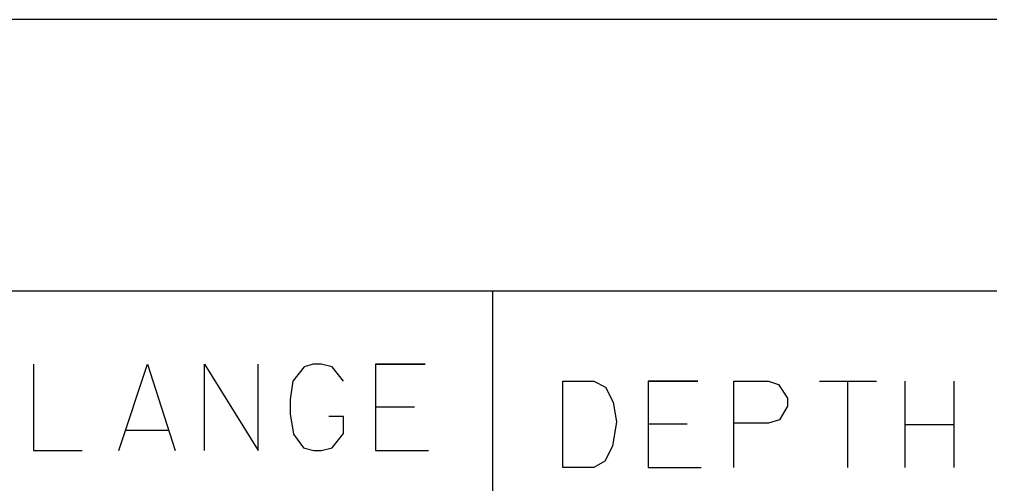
# Model space of a CAD drawing. Extents: x 635698 to 639877, y 296617 to 300175.
# Drawn here: x 639104.26 to 639138.03, y 299154.66 to 299170.8 of the extents above; entities that cross this region are included whole.
import ezdxf

# ---------------------------------------------------------------- set-up
doc = ezdxf.new("R2010")
doc.units = 0
doc.layers.add('1', color=7, linetype='Continuous')
doc.layers.add('3', color=7, linetype='Continuous')

msp = doc.modelspace()

# ---------------------------------------------------------------- linework, layer by layer
at = {"layer": '1'}
for p, q in [((639412.368, 299170.796), (638860.564, 299170.796)), ((639412.368, 299161.344), (639008.767, 299161.344)), ((639120.726, 299161.344), (639120.726, 299029.334))]:
    msp.add_line(p, q, dxfattribs=at)
for points in [[(639104.748, 299158.814), (639104.748, 299155.813), (639106.449, 299155.813)], [(639107.725, 299155.813), (639108.717, 299158.814), (639109.686, 299155.813)], [(639110.702, 299155.813), (639110.702, 299158.814), (639112.569, 299155.813), (639112.569, 299158.814)], [(639115.546, 299158.223), (639115.144, 299158.72), (639114.766, 299158.814), (639114.483, 299158.814), (639114.176, 299158.72), (639113.774, 299158.223), (639113.679, 299157.585), (639113.679, 299157.089), (639113.798, 299156.38), (639114.152, 299155.908), (639114.507, 299155.813), (639114.766, 299155.813), (639115.144, 299155.908), (639115.546, 299156.404), (639115.546, 299156.995), (639115.026, 299156.995)], [(639118.381, 299158.814), (639116.657, 299158.814), (639116.657, 299155.813), (639118.5, 299155.813)], [(639116.657, 299158.814), (639118.381, 299158.814)], [(639116.657, 299157.325), (639118.006, 299157.325)], [(639116.657, 299157.325), (639118.006, 299157.325)], [(639107.961, 299156.522), (639109.45, 299156.522)]]:
    msp.add_lwpolyline(points, dxfattribs=at)
at = {"layer": '3'}
for points in [[(639123.172, 299158.224), (639124.258, 299158.224), (639124.66, 299158.011), (639124.92, 299157.491), (639125.038, 299156.806), (639124.897, 299155.956), (639124.636, 299155.436), (639124.258, 299155.223), (639123.172, 299155.223), (639123.172, 299158.224)], [(639127.874, 299158.224), (639126.149, 299158.224), (639126.149, 299155.223), (639127.992, 299155.223)], [(639126.149, 299158.224), (639127.874, 299158.224)], [(639129.126, 299155.223), (639129.126, 299158.224), (639130.331, 299158.224), (639130.685, 299158.106), (639130.992, 299157.633), (639130.992, 299157.35), (639130.709, 299156.877), (639130.331, 299156.759), (639129.126, 299156.759)], [(639132.103, 299158.224), (639134.088, 299158.224)], [(639133.096, 299155.223), (639133.096, 299158.224)], [(639133.096, 299155.223), (639133.096, 299158.224)], [(639135.08, 299158.224), (639135.08, 299155.223)], [(639136.781, 299158.224), (639136.781, 299155.223)], [(639126.149, 299156.735), (639127.499, 299156.735)], [(639126.149, 299156.735), (639127.499, 299156.735)], [(639135.08, 299156.712), (639136.781, 299156.712)]]:
    msp.add_lwpolyline(points, dxfattribs=at)

doc.saveas('drawing.dxf')
